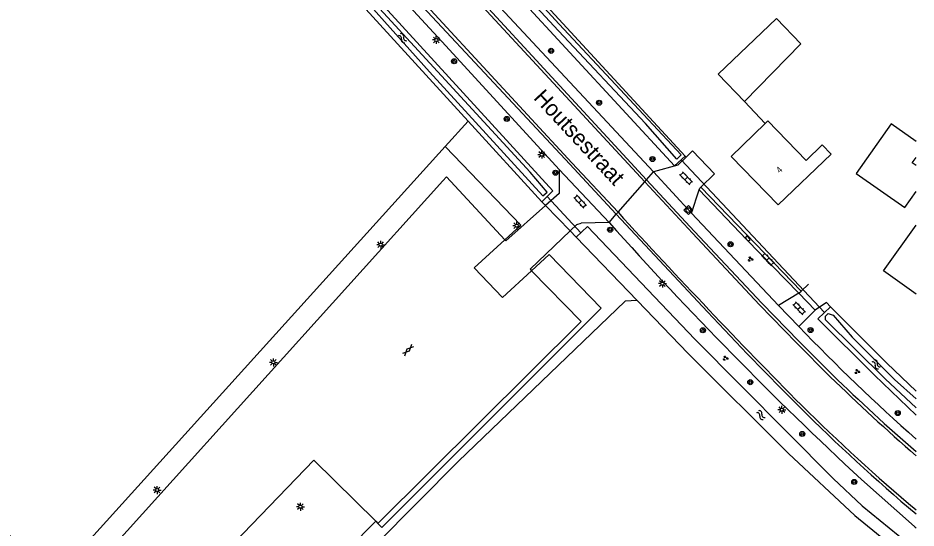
# Model space of a CAD drawing. Extents: x 133000 to 136000, y 400500 to 403500.
# Drawn here: x 135858.4 to 136000, y 402132.3 to 402212.8 of the extents above; entities that cross this region are included whole.
import ezdxf

# ---------------------------------------------------------------- set-up
doc = ezdxf.new("R2010")
doc.units = 0
for name, color, linetype in [('gg-afsc-hekwerk', 7, 'Continuous'), ('gg-afsc-muur', 7, 'Continuous'), ('gg-anno-huisnummerreeks BGT', 7, 'Continuous'), ('gg-anno-openbare ruimte label', 7, 'Continuous'), ('gg-bbg-bijgebouw', 7, 'Continuous'), ('gg-bbg-gedigitaliseerde bebouwing', 7, 'Continuous'), ('gg-bbg-hoofdgebouw', 7, 'Continuous'), ('gg-knt-bronhoudergrens', 7, 'Continuous'), ('gg-knt-verharding', 7, 'Continuous'), ('gg-kntw-bovenkant insteek waterloop', 7, 'Continuous'), ('gg-kntw-waterlijn', 7, 'Continuous'), ('gg-kwrk-duiker nz buis', 7, 'Continuous'), ('gt-bbg-plantopografie pand', 7, 'Continuous'), ('gt-grn-groengrens', 7, 'Continuous'), ('gt-grn-weggrens', 7, 'Continuous'), ('gt-symb-boom', 7, 'Continuous'), ('gt-symb-gesloten verharding', 7, 'Continuous'), ('gt-symb-groenvak', 7, 'Continuous'), ('gt-symb-klinker verharding', 7, 'Continuous'), ('gt-symb-kolk', 7, 'Continuous'), ('gt-symb-lichtmast', 7, 'Continuous'), ('gt-symb-rioolschacht', 7, 'Continuous'), ('gt-symb-watersymbool', 7, 'Continuous')]:
    doc.layers.add(name, color=color, linetype=linetype)

# ---------------------------------------------------------------- blocks, each defined once
blk = doc.blocks.new('gt0-LMAST')
at = {"layer": 'gt-symb-lichtmast'}
for p, q in [((-0.18, 0.17), (-0.45, 0.44)), ((-0.01, 0.25), (-0.01, 0.62)), ((0.17, 0.17), (0.44, 0.44)), ((-0.26, 0), (-0.63, 0)), ((-0.18, -0.18), (-0.45, -0.45)), ((-0.01, -0.25), (-0.01, -0.63)), ((0.44, -0.45), (0.17, -0.18)), ((0.24, 0), (0.62, 0))]:
    blk.add_line(p, q, dxfattribs=at)
blk.add_circle((-0.01, 0), 0.25, dxfattribs=at)
blk = doc.blocks.new('gt0-WA')
at = {"layer": 'gt-symb-watersymbool'}
for centre, start, end in [((-0.32, 0.02), 28.0725, 151.9275), ((0.43, 0.42), 208.0725, 331.9275), ((-0.32, -0.43), 28.0725, 151.9275), ((0.43, -0.03), 208.0725, 331.9275)]:
    blk.add_arc(centre, 0.425, start, end, dxfattribs=at)
blk = doc.blocks.new('gt0-KL1')
at = {"layer": 'gt-symb-klinker verharding'}
for p, q in [((-1.15, 0.3), (1.15, 0.3)), ((-1, -0.3), (-1, 0.3)), ((-0.5, 0.3), (-0.5, 0.45)), ((0, -0.3), (0, 0.3)), ((0.5, 0.3), (0.5, 0.45)), ((1, -0.3), (1, 0.3)), ((-1.15, -0.3), (1.15, -0.3)), ((-0.5, -0.45), (-0.5, -0.3)), ((0.5, -0.45), (0.5, -0.3))]:
    blk.add_line(p, q, dxfattribs=at)
blk = doc.blocks.new('gt0-BOOM')
at = {"layer": 'gt-symb-boom'}
for radius in [0.4, 0.2]:
    blk.add_circle((0, 0), radius, dxfattribs=at)
blk = doc.blocks.new('gt0-RS')
at = {"layer": 'gt-symb-rioolschacht'}
blk.add_lwpolyline([(-0.5, -0.5), (0.5, -0.5), (0.5, 0.5), (-0.5, 0.5)], close=True, dxfattribs=at)
blk.add_circle((0, 0), 0.375, dxfattribs=at)
blk = doc.blocks.new('gt0-KOLK')
at = {"layer": 'gt-symb-kolk'}
blk.add_lwpolyline([(0, 0), (0.38, 0), (0.38, 0.4), (-0.37, 0.4), (-0.37, 0), (0, 0)], dxfattribs=at)
blk = doc.blocks.new('gt0-GRVAK')
at = {"layer": 'gt-symb-groenvak'}
for p, q in [((-0.11, 0.19), (-0.23, 0.24)), ((-0.18, 0.15), (0.09, 0.15)), ((-0.09, 0.21), (-0.16, 0.32)), ((-0.05, 0.21), (-0.05, 0.39)), ((0, 0.21), (0.06, 0.32)), ((0.01, 0.19), (0.13, 0.24)), ((0.26, -0.05), (0.2, 0.06)), ((0.3, -0.05), (0.3, 0.13)), ((0.35, -0.05), (0.41, 0.06)), ((-0.25, -0.23), (-0.36, -0.18)), ((-0.32, -0.26), (-0.05, -0.26)), ((-0.23, -0.21), (-0.29, -0.1)), ((-0.18, -0.2), (-0.18, -0.02)), ((-0.14, -0.21), (-0.07, -0.1)), ((-0.12, -0.23), (0, -0.18)), ((0.24, -0.07), (0.12, -0.02)), ((0.17, -0.11), (0.44, -0.11)), ((0.37, -0.07), (0.49, -0.02))]:
    blk.add_line(p, q, dxfattribs=at)
blk = doc.blocks.new('gt0-GESVH1')
at = {"layer": 'gt-symb-gesloten verharding'}
for p, q in [((-0.99, -0.26), (0.01, 0.24)), ((0.01, -0.26), (-0.99, 0.24)), ((0.01, 0.24), (1.01, -0.26)), ((1.01, 0.24), (0.01, -0.26))]:
    blk.add_line(p, q, dxfattribs=at)

msp = doc.modelspace()

# ---------------------------------------------------------------- linework, layer by layer
at = {"layer": 'gg-afsc-hekwerk'}
for p, q in [((135915.79, 402132.4), (135950.33, 402166.98)), ((135914.8, 402133.39), (135915.13, 402133.05)), ((135915.13, 402133.05), (135915.79, 402132.4))]:
    msp.add_line(p, q, dxfattribs=at)
for points in [[(135925.75, 402192.5), (135863.96, 402124.1), (135802.37, 402187.7)], [(135925.75, 402192.5), (135863.96, 402124.1), (135802.37, 402187.7)], [(135925.75, 402192.5), (135937.67, 402180.11), (135935.15, 402177.81)], [(135935.15, 402177.81), (135930.3, 402173.38), (135934.79, 402168.67), (135939.39, 402172.9)], [(135939.39, 402172.9), (135942.16, 402175.45), (135950.33, 402166.98)]]:
    msp.add_lwpolyline(points, dxfattribs=at)
at = {"layer": 'gg-afsc-muur'}
for p, q in [((135972.95, 402199.6), (135976.23, 402196.13)), ((135914.8, 402133.39), (135883.56, 402101.82))]:
    msp.add_line(p, q, dxfattribs=at)
at = {"layer": 'gg-bbg-bijgebouw'}
msp.add_lwpolyline([(135972.95, 402199.6), (135968.79, 402203.91), (135978, 402212.71), (135981.85, 402208.68), (135972.95, 402199.6)], dxfattribs=at)
at = {"layer": 'gg-bbg-gedigitaliseerde bebouwing'}
msp.add_line((135978.24, 402183.3), (135986.62, 402191.29), dxfattribs=at)
at = {"layer": 'gg-bbg-hoofdgebouw'}
for points in [[(135976.23, 402196.13), (135976.65, 402196.54), (135982.68, 402190.31), (135985.21, 402192.75), (135986.62, 402191.29)], [(135978.24, 402183.3), (135970.84, 402190.91), (135976.23, 402196.13)]]:
    msp.add_lwpolyline(points, dxfattribs=at)
at = {"layer": 'gg-knt-bronhoudergrens'}
msp.add_line((135925.75, 402192.5), (135929.37, 402196.51), dxfattribs=at)
msp.add_lwpolyline([(135956.01, 402168.22), (135954.14, 402168.09), (135927.78, 402142.82), (135895.58, 402110.31), (135850.56, 402065.17), (135847.5, 402063.13), (135847.07, 402063.55)], dxfattribs=at)
at = {"layer": 'gg-knt-verharding'}
for p, q in [((135915.43, 402232.17), (135957.22, 402186.93)), ((135958.6, 402188.5), (135926, 402223.49)), ((135943.74, 402188.87), (135943.73, 402185.09)), ((135943.74, 402188.87), (135951.59, 402180.52)), ((135964.59, 402182.01), (135958.6, 402188.5)), ((135964.59, 402182.01), (135965.81, 402185.65)), ((135966.05, 402186.11), (135981.89, 402169.67)), ((135943.73, 402185.09), (135941.59, 402183.18)), ((135967.12, 402166.44), (135952.74, 402181.82)), ((135978.32, 402167.45), (135964.59, 402182.01)), ((135951.59, 402180.52), (135947.22, 402180.42)), ((135981.5, 402169.35), (135981.89, 402169.67)), ((135983.05, 402170.8), (135981.89, 402169.67)), ((135981.5, 402169.35), (135978.32, 402167.45)), ((135978.32, 402167.45), (135981.51, 402164.13)), ((135985.86, 402167.89), (135984.09, 402166.67)), ((135981.51, 402164.13), (135984.09, 402166.67)), ((135991.38, 402139.98), (135999.75, 402132.58))]:
    msp.add_line(p, q, dxfattribs=at)
for points in [[(135829.89, 402324.87), (135830.18, 402325.15), (135854.62, 402298.66), (135859.55, 402293.28), (135888.02, 402262.43), (135915.82, 402232.51), (135957.5, 402187.25)], [(135952.74, 402181.82), (135952.67, 402181.9), (135945.42, 402189.72), (135910.27, 402227.43), (135893.33, 402245.86), (135824.63, 402320.48)], [(135943.74, 402188.87), (135925.85, 402208.38), (135907.92, 402227.84), (135900.59, 402235.58)], [(135910.75, 402227.86), (135945.74, 402189.94), (135953.01, 402182.13)], [(135963.74, 402190.84), (135962.43, 402189.58), (135958.6, 402188.5)], [(135966.05, 402186.11), (135968.23, 402188.18), (135964.76, 402191.83), (135963.74, 402190.84)], [(135882.92, 402102.46), (135846.09, 402065.59), (135778.7, 402131.04), (135802.69, 402181.74), (135862.07, 402120.67), (135865.46, 402120.63), (135925.37, 402187.09), (135925.97, 402187.72), (135935.15, 402177.81)], [(135957.22, 402186.93), (135964.77, 402178.82), (135975.34, 402167.55), (135981.15, 402161.54), (135986.47, 402156.18)], [(135957.5, 402187.25), (135965.07, 402179.11), (135975.69, 402167.77), (135981.56, 402161.75), (135986.82, 402156.49)], [(135965.81, 402185.65), (135965.9, 402185.96), (135966.05, 402186.11)], [(135965.81, 402185.65), (135973.29, 402177.86), (135981.5, 402169.35)], [(135941.59, 402183.18), (135935.34, 402177.61), (135935.15, 402177.81)], [(135945.46, 402179.21), (135946.5, 402180.2), (135947.22, 402180.42)], [(135945.46, 402179.21), (135939.13, 402173.16), (135939.39, 402172.9)], [(135915.13, 402133.05), (135947.22, 402164.88), (135939.39, 402172.9)], [(135914.8, 402133.39), (135905.05, 402143.04), (135874.3, 402111.13), (135882.92, 402102.46)], [(135999.75, 402132.58), (135999.88, 402132.47), (136000, 402132.37)]]:
    msp.add_lwpolyline(points, dxfattribs=at)
for centre, radius, start, end in [((136750.4, 402910.78), 1080.17, 222.42056, 224.64836), ((136409.02, 402589.72), 613.75, 221.81521, 227.11901), ((136348.58, 402520.82), 520.67, 222.8925, 225.1903), ((136207.7, 402381.06), 313.41, 223.8024, 228.4918), ((136228.97, 402406), 348.16, 225.8521, 228.8781), ((136234.15, 402412.44), 355.93, 225.9822, 228.8635), ((136187.54, 402356.98), 290.94, 224.9502, 229.8647), ((136191.35, 402362.8), 297.36, 225.2322, 229.9469)]:
    msp.add_arc(centre, radius, start, end, dxfattribs=at)
at = {"layer": 'gg-kntw-bovenkant insteek waterloop'}
for p, q in [((135963.57, 402191.01), (135901.99, 402258)), ((135929.37, 402196.51), (135896.18, 402232.85)), ((135941.01, 402183.77), (135929.37, 402196.51)), ((135946.42, 402178.22), (135956.01, 402168.22)), ((135984.52, 402165.33), (135986.5, 402167.22))]:
    msp.add_line(p, q, dxfattribs=at)
for points in [[(135896.18, 402232.85), (135898.03, 402234.44), (135942.73, 402185.51), (135941.01, 402183.77)], [(135928.88, 402225.29), (135961.89, 402189.44), (135963.57, 402191.01)], [(135946.42, 402178.22), (135948.22, 402179.9), (135965.12, 402162.13), (135986.93, 402140.13), (135991.51, 402135.83), (136000, 402128.88)], [(135956.01, 402168.22), (135964.07, 402159.83), (135979.9, 402144.09), (135990.35, 402134.29), (136000, 402126.39)], [(135986.5, 402167.22), (135995.41, 402158.32), (136000, 402153.92)], [(135984.52, 402165.33), (135993.44, 402156.43), (136000, 402150.14)]]:
    msp.add_lwpolyline(points, dxfattribs=at)
at = {"layer": 'gg-kntw-waterlijn'}
for points in [[(135962.27, 402190.49), (135957.32, 402196.13), (135943.6, 402210.74), (135926.46, 402229.32), (135914.48, 402242.59), (135898.97, 402259.22), (135899.61, 402259.81), (135907.31, 402251.55), (135943.74, 402211.8), (135962.96, 402191.21), (135962.27, 402190.49)], [(135896.91, 402232.88), (135913.97, 402214.7), (135923.26, 402204.28), (135941.17, 402184.71), (135941.83, 402185.32), (135939.13, 402188.47), (135897.77, 402233.49), (135896.91, 402232.88)], [(136000, 402151.3), (135995.12, 402155.86), (135985.7, 402165.14), (135985.7, 402165.75), (135986.16, 402166.15), (135986.93, 402165.88), (135989.95, 402162.45), (135996.59, 402155.77), (136000, 402152.71)]]:
    msp.add_lwpolyline(points, dxfattribs=at)
at = {"layer": 'gg-kwrk-duiker nz buis'}
for p, q in [((135962.94, 402190.42), (135985.57, 402166.33)), ((135947.15, 402178.91), (135941.85, 402184.62))]:
    msp.add_line(p, q, dxfattribs=at)
at = {"layer": 'gt-bbg-plantopografie pand'}
for points in [[(136000, 402193.31), (135996.09, 402196.08), (135990.57, 402188.27), (135998.22, 402182.86), (136000, 402185.39)], [(136000, 402189.51), (135999.41, 402189.93), (136000, 402190.76)], [(136000, 402169.23), (135994.87, 402172.87), (136000, 402180.11)]]:
    msp.add_lwpolyline(points, dxfattribs=at)
at = {"layer": 'gt-grn-groengrens'}
for p, q in [((135963.57, 402191.01), (135963.74, 402190.84)), ((135941.01, 402183.77), (135941.59, 402183.18)), ((135945.46, 402179.21), (135946.42, 402178.22)), ((135985.86, 402167.89), (135986.5, 402167.22))]:
    msp.add_line(p, q, dxfattribs=at)
at = {"layer": 'gt-grn-weggrens'}
for p, q in [((135957.5, 402187.25), (135958.6, 402188.5)), ((135953.01, 402182.13), (135957.22, 402186.93)), ((135957.22, 402186.93), (135957.5, 402187.25)), ((135941.59, 402183.18), (135945.46, 402179.21)), ((135951.59, 402180.52), (135952.74, 402181.82)), ((135952.74, 402181.82), (135953.01, 402182.13)), ((135981.5, 402169.35), (135984.09, 402166.67))]:
    msp.add_line(p, q, dxfattribs=at)

# ---------------------------------------------------------------- block references
at = {"layer": 'gt-symb-boom'}
for p in [(135942.45, 402207.6), (135927.15, 402205.96), (135950.02, 402199.42), (135935.46, 402196.86), (135958.44, 402190.53), (135943.15, 402188.37), (135951.77, 402179.38), (135970.75, 402177.09), (135983.38, 402163.55), (135966.4, 402163.52), (135973.87, 402155.33), (135997.12, 402150.45), (135982.06, 402147.16), (135990.25, 402139.6)]:
    msp.add_blockref('gt0-BOOM', p, dxfattribs=at)
at = {"layer": 'gt-symb-gesloten verharding', "rotation": 45.48623256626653}
msp.add_blockref('gt0-GESVH1', (135919.9, 402160.4), dxfattribs=at)
at = {"layer": 'gt-symb-groenvak'}
for p in [(135973.88, 402174.74), (135969.94, 402159.11), (135990.72, 402157)]:
    msp.add_blockref('gt0-GRVAK', p, dxfattribs=at)
at = {"layer": 'gt-symb-klinker verharding'}
for p, rotation in [((135963.74, 402187.48), 133.9465895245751), ((135947.03, 402183.84), -45.972395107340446), ((135976.65, 402174.72), 133.9465895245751), ((135981.57, 402166.98), 133.9465895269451)]:
    msp.add_blockref('gt0-KL1', p, dxfattribs=dict(at, rotation=rotation))
at = {"layer": 'gt-symb-kolk', "rotation": -46.215428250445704}
msp.add_blockref('gt0-KOLK', (135973.29, 402177.86), dxfattribs=at)
at = {"layer": 'gt-symb-lichtmast'}
for p in [(135924.36, 402209.31), (135940.99, 402191.22), (135937.04, 402180.01), (135915.59, 402177.01), (135960.02, 402170.88), (135898.67, 402158.45), (135978.85, 402150.98), (135880.34, 402138.32), (135902.94, 402135.69)]:
    msp.add_blockref('gt0-LMAST', p, dxfattribs=at)
at = {"layer": 'gt-symb-rioolschacht', "rotation": -135.97239510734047}
msp.add_blockref('gt0-RS', (135964.11, 402182.47), dxfattribs=at)
at = {"layer": 'gt-symb-watersymbool'}
for p, rotation in [((135918.99, 402209.64), -46.701354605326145), ((135993.69, 402158.19), -44.51376743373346), ((135975.49, 402150.18), -44.837919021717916)]:
    msp.add_blockref('gt0-WA', p, dxfattribs=dict(at, rotation=rotation))

# ---------------------------------------------------------------- texts
at = {"layer": 'gg-anno-huisnummerreeks BGT'}
msp.add_text('4', height=1, rotation=44.2, dxfattribs=at).set_placement((135978.49, 402188.22))
at = {"layer": 'gg-anno-openbare ruimte label'}
msp.add_text('Houtsestraat', height=2.5, rotation=312.8, dxfattribs=at).set_placement((135939.56, 402200.09))

doc.saveas('drawing.dxf')
